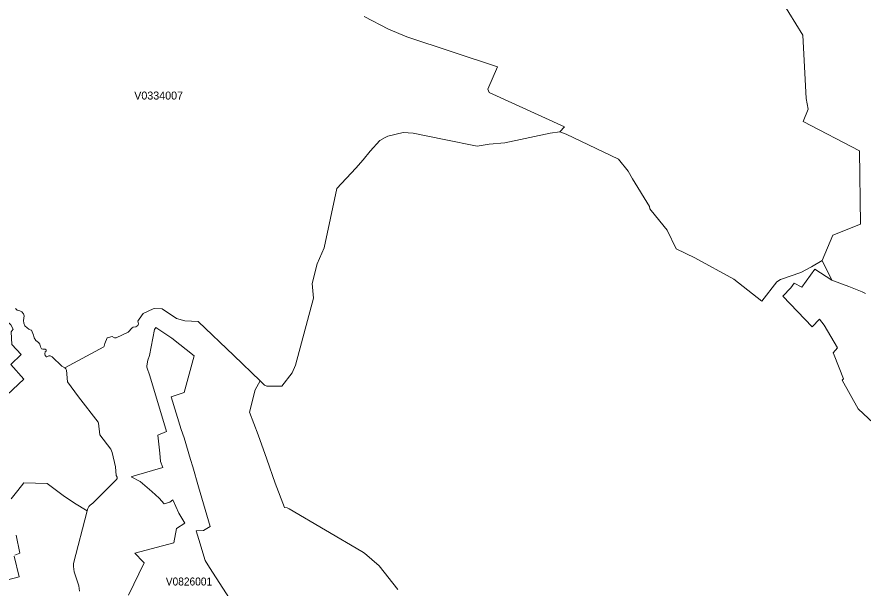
# Model space of a CAD drawing. Extents: x 369010 to 735936, y 6377141 to 6616555.
# Drawn here: x 496599 to 507175, y 6481500 to 6488642 of the extents above; entities that cross this region are included whole.
import ezdxf
from ezdxf.enums import TextEntityAlignment as Align

# ---------------------------------------------------------------- set-up
doc = ezdxf.new("R2010")
doc.units = 0
doc.header["$LTSCALE"] = 40
doc.layers.add('3', color=7, linetype='Continuous', lineweight=13)
doc.layers.add('4', color=7, linetype='Continuous')

msp = doc.modelspace()

# ---------------------------------------------------------------- linework, layer by layer
at = {"layer": '3'}
for points in [[(500939.73, 6488647.49), (501244.76, 6488488.27), (501470.34, 6488392.94), (502606.03, 6488019.07), (502486.53, 6487740.19), (502501.1, 6487698.15), (503442.81, 6487268.67), (503383.89, 6487205.95), (503463.34, 6487174.83), (504116.42, 6486865.17), (504237.4, 6486713.41), (504293.5, 6486617.08), (504504.19, 6486271.18), (504508.83, 6486242.88), (504524.38, 6486220.87), (504725.97, 6485976.58), (504840.83, 6485742.72), (505072.86, 6485629.19), (505559.11, 6485362.23), (505911.31, 6485086.17), (506096.67, 6485330.45), (506144.83, 6485358.26), (506397.72, 6485446.14), (506530.46, 6485516.81), (506663.36, 6485597.25), (506797.41, 6485912.04), (507142.82, 6486048.91), (507129.91, 6486969.11), (506425.69, 6487333.38), (506488.09, 6487488.96), (506465.74, 6487623.18), (506420.56, 6488414.79), (506158.9, 6488837.98)], [(506158.9, 6488837.98), (506420.56, 6488414.79), (506465.74, 6487623.18), (506488.09, 6487488.96), (506425.69, 6487333.38), (507129.91, 6486969.11), (507142.82, 6486048.91), (506797.41, 6485912.04), (506663.36, 6485597.25), (506663.36, 6485597.25), (506784.34, 6485351.8), (506919.39, 6485298.18), (506995.36, 6485270.38), (507162.52, 6485202.85), (507207.53, 6485185.31)], [(497773.81, 6484642.12), (497789.53, 6484644.94), (497816.51, 6484631.2), (497837.36, 6484630.21), (497991.11, 6484701.7), (498039.94, 6484754), (498053.18, 6484760.96), (498083.63, 6484768.24), (498098.36, 6484773.7), (498108.95, 6484782.47), (498116.23, 6484804.65), (498112.1, 6484821.03), (498111.27, 6484839.24), (498124.51, 6484862.41), (498175.15, 6484932.75), (498301.6, 6484992.83), (498320.63, 6484996.63), (498415.13, 6484990.67), (498594.37, 6484869.69), (498696.49, 6484843.71), (498862.66, 6484835.27), (499308.03, 6484408.43), (499639.7, 6484091.16), (499692.49, 6484039.03), (499720.96, 6484022.81), (499910.13, 6484022.97), (500037.07, 6484191.29), (500078.78, 6484287.78), (500305.85, 6485127.22), (500289.3, 6485307.12), (500353.35, 6485553.06), (500439.74, 6485752.99), (500598.46, 6486496.1), (500833.48, 6486750.48), (500928.48, 6486856.4), (501013.55, 6486964.64), (501136.68, 6487094.89), (501199.57, 6487131.97), (501236.31, 6487149.18), (501427.97, 6487194.86), (501552.59, 6487188.4), (501939.04, 6487109.13), (502350.65, 6487027.04), (502501.59, 6487049.21), (502695.56, 6487065.93), (503262.41, 6487187.08), (503383.89, 6487205.95), (503442.81, 6487268.67), (502501.1, 6487698.15), (502486.53, 6487740.19), (502606.03, 6488019.07), (501470.34, 6488392.94), (501244.76, 6488488.27), (500939.73, 6488647.49)], [(503383.89, 6487205.95), (503262.41, 6487187.08), (502695.56, 6487065.93), (502501.59, 6487049.21), (502350.65, 6487027.04), (501939.04, 6487109.13), (501552.59, 6487188.4), (501427.97, 6487194.86), (501236.31, 6487149.18), (501199.57, 6487131.97), (501136.68, 6487094.89), (501013.55, 6486964.64), (500928.48, 6486856.4), (500833.48, 6486750.48), (500598.46, 6486496.1), (500439.74, 6485752.99), (500353.35, 6485553.06), (500289.3, 6485307.12), (500305.85, 6485127.22), (500078.78, 6484287.78), (500037.07, 6484191.29), (499910.13, 6484022.97), (499720.96, 6484022.81), (499692.49, 6484039.03), (499639.7, 6484091.16), (499577.47, 6483979.28), (499507.13, 6483699.41), (499612.56, 6483415.57), (499720.46, 6483111.05), (499828.37, 6482810.82), (499943.23, 6482508.61), (499976.33, 6482501.83), (499999.83, 6482491.56), (500908.78, 6481959.63), (500944.53, 6481935.14), (501125.92, 6481778.57), (501357.96, 6481481.99)], [(507430.14, 6483445.03), (507115.68, 6483741.95), (506914.59, 6484098.94), (506932.47, 6484115.66), (506812.48, 6484413.73), (506802.71, 6484440.87), (506856.17, 6484503.76), (506689.34, 6484785.62), (506629.76, 6484862.91), (506538.57, 6484767.08), (506173.13, 6485151.38), (506272.77, 6485253.83), (506311.99, 6485311.09), (506410.47, 6485263.92), (506570.34, 6485486.36), (506784.34, 6485351.8), (506663.36, 6485597.25), (506663.36, 6485597.25), (506530.46, 6485516.81), (506397.72, 6485446.14), (506144.83, 6485358.26), (506096.67, 6485330.45), (505911.31, 6485086.17), (505559.11, 6485362.23), (505072.86, 6485629.19), (504840.83, 6485742.72), (504725.97, 6485976.58), (504524.38, 6486220.87), (504508.83, 6486242.88), (504504.19, 6486271.18), (504293.5, 6486617.08), (504237.4, 6486713.41), (504116.42, 6486865.17), (503463.34, 6487174.83), (503383.89, 6487205.95)], [(507207.53, 6485185.31), (507162.52, 6485202.85), (506995.36, 6485270.38), (506919.39, 6485298.18), (506784.34, 6485351.8), (506570.34, 6485486.36), (506410.47, 6485263.92), (506311.99, 6485311.09), (506272.77, 6485253.83), (506173.13, 6485151.38), (506538.57, 6484767.08), (506629.76, 6484862.91), (506689.34, 6484785.62), (506856.17, 6484503.76), (506802.71, 6484440.87), (506812.48, 6484413.73), (506932.47, 6484115.66), (506914.59, 6484098.94), (507115.68, 6483741.95), (507430.14, 6483445.03)], [(496526.57, 6482616.19), (496610.15, 6482720.13), (496683.96, 6482815.29), (496975.08, 6482807.18), (497175.01, 6482656.08), (497316.68, 6482560.58), (497474.91, 6482467.4), (497484.34, 6482497.36), (497498.41, 6482519.53), (497514.96, 6482537.08), (497547.73, 6482560.25), (497842.66, 6482857.49), (497852.42, 6482870.9), (497849.61, 6482887.12), (497838.52, 6482906.81), (497831.57, 6483017.21), (497787.54, 6483197.27), (497771.99, 6483236.99), (497635.61, 6483415.57), (497619.06, 6483560.22), (497614.92, 6483574.13), (497370.14, 6483893.05), (497232.44, 6484078.25), (497219.04, 6484226.71), (497211.75, 6484243.59), (497197.52, 6484255.34), (497158.63, 6484273.21), (497038.64, 6484393.21), (497014.14, 6484402.97), (496996.1, 6484402.47), (496974.42, 6484390.56), (496963.5, 6484393.04), (496958.7, 6484399.33), (496953.07, 6484410.09), (496948.6, 6484428.46), (496953.57, 6484452.29), (496962.17, 6484464.04), (496962.51, 6484479.27), (496953.07, 6484489.2), (496921.29, 6484489.2), (496904.58, 6484493.67), (496892.99, 6484516.34), (496885.71, 6484548.61), (496868.66, 6484569.8), (496835.07, 6484594.95), (496813.88, 6484629.05), (496806.27, 6484661.49), (496780.62, 6484723.22), (496765.39, 6484729.01), (496749.17, 6484737.62), (496728.65, 6484753.34), (496699.35, 6484781.15), (496686.28, 6484811.27), (496679.99, 6484845.03), (496687.77, 6484902.96), (496679.99, 6484929.44), (496659.47, 6484955.09), (496633.81, 6484967.17), (496603.69, 6484973.13), (496581.18, 6484994.65)], [(496581.18, 6484994.65), (496603.69, 6484973.13), (496633.81, 6484967.17), (496659.47, 6484955.09), (496679.99, 6484929.44), (496687.77, 6484902.96), (496679.99, 6484845.03), (496686.28, 6484811.27), (496699.35, 6484781.15), (496728.65, 6484753.34), (496749.17, 6484737.62), (496765.39, 6484729.01), (496780.62, 6484723.22), (496806.27, 6484661.49), (496813.88, 6484629.05), (496835.07, 6484594.95), (496868.66, 6484569.8), (496885.71, 6484548.61), (496892.99, 6484516.34), (496904.58, 6484493.67), (496921.29, 6484489.2), (496953.07, 6484489.2), (496962.51, 6484479.27), (496962.17, 6484464.04), (496953.57, 6484452.29), (496948.6, 6484428.46), (496953.07, 6484410.09), (496958.7, 6484399.33), (496963.5, 6484393.04), (496974.42, 6484390.56), (496996.1, 6484402.47), (497014.14, 6484402.97), (497038.64, 6484393.21), (497158.63, 6484273.21), (497197.52, 6484255.34), (497683.94, 6484514.69), (497690.23, 6484523.46), (497695.85, 6484560.36), (497727.13, 6484629.21), (497758.08, 6484635.5), (497773.81, 6484642.12)], [(501357.96, 6481481.99), (501125.92, 6481778.57), (500944.53, 6481935.14), (500908.78, 6481959.63), (499999.83, 6482491.56), (499976.33, 6482501.83), (499943.23, 6482508.61), (499828.37, 6482810.82), (499720.46, 6483111.05), (499612.56, 6483415.57), (499507.13, 6483699.41), (499577.47, 6483979.28), (499639.7, 6484091.16), (499308.03, 6484408.43), (498862.66, 6484835.27), (498696.49, 6484843.71), (498594.37, 6484869.69), (498415.13, 6484990.67), (498320.63, 6484996.63), (498301.6, 6484992.83), (498175.15, 6484932.75), (498124.51, 6484862.41), (498111.27, 6484839.24), (498112.1, 6484821.03), (498116.23, 6484804.65), (498108.95, 6484782.47), (498098.36, 6484773.7), (498083.63, 6484768.24), (498053.18, 6484760.96), (498039.94, 6484754), (497991.11, 6484701.7), (497837.36, 6484630.21), (497816.51, 6484631.2), (497789.53, 6484644.94), (497773.81, 6484642.12), (497758.08, 6484635.5), (497727.13, 6484629.21), (497695.85, 6484560.36), (497690.23, 6484523.46), (497683.94, 6484514.69), (497197.52, 6484255.34)], [(497991.28, 6481412.64), (498187.9, 6481813.99), (498175.32, 6481829.71), (498071.38, 6481937.62), (498558.46, 6482065.72), (498591.73, 6482244.47), (498697.65, 6482313.48), (498623.5, 6482437.28), (498547.04, 6482602.12), (498510.63, 6482573.99), (498441.12, 6482553.13), (498377.23, 6482624.63), (498285.38, 6482706.39), (498137.42, 6482833.99), (498025.04, 6482890.26), (498065.92, 6482904.33), (498420.76, 6483007.27), (498393.95, 6483081.26), (498384.02, 6483186.68), (498360.52, 6483413.09), (498467.76, 6483457.78), (498259.56, 6484152.07), (498224.31, 6484264.44), (498221.83, 6484280.99), (498236.55, 6484348.68), (498257.08, 6484406.94), (498319.97, 6484734.31), (498335.86, 6484758.64), (498535.29, 6484626.9), (498812.34, 6484405.62), (498689.54, 6483946.84), (498527.51, 6483893.38), (498653.62, 6483483.43), (498687.39, 6483379.33), (498768.65, 6483108.73), (498795.46, 6483014.23), (498868.45, 6482767.46), (499013.76, 6482271.11), (498930.84, 6482219.31), (498840.48, 6482216.33), (498872.42, 6482107.1), (498952.53, 6481843.62), (499006.15, 6481759.37), (499424.05, 6481112.09)], [(499424.05, 6481112.09), (499006.15, 6481759.37), (498952.53, 6481843.62), (498872.42, 6482107.1), (498840.48, 6482216.33), (498930.84, 6482219.31), (499013.76, 6482271.11), (498868.45, 6482767.46), (498795.46, 6483014.23), (498768.65, 6483108.73), (498687.39, 6483379.33), (498653.62, 6483483.43), (498527.51, 6483893.38), (498689.54, 6483946.84), (498812.34, 6484405.62), (498535.29, 6484626.9), (498335.86, 6484758.64), (498319.97, 6484734.31), (498257.08, 6484406.94), (498236.55, 6484348.68), (498221.83, 6484280.99), (498224.31, 6484264.44), (498259.56, 6484152.07), (498467.76, 6483457.78), (498360.52, 6483413.09), (498384.02, 6483186.68), (498393.95, 6483081.26), (498420.76, 6483007.27), (498065.92, 6482904.33), (498025.04, 6482890.26), (498137.42, 6482833.99), (498285.38, 6482706.39), (498377.23, 6482624.63), (498441.12, 6482553.13), (498510.63, 6482573.99), (498547.04, 6482602.12), (498623.5, 6482437.28), (498697.65, 6482313.48), (498591.73, 6482244.47), (498558.46, 6482065.72), (498071.38, 6481937.62), (498175.32, 6481829.71), (498187.9, 6481813.99), (497991.28, 6481412.64)], [(496533.19, 6484545.8), (496651.19, 6484421.34), (496520.61, 6484296.88), (496683.47, 6484110.69), (496476.09, 6483916.55)], [(497197.52, 6484255.34), (497211.75, 6484243.59), (497219.04, 6484226.71), (497232.44, 6484078.25), (497370.14, 6483893.05), (497614.92, 6483574.13), (497619.06, 6483560.22), (497635.61, 6483415.57), (497771.99, 6483236.99), (497787.54, 6483197.27), (497831.57, 6483017.21), (497838.52, 6482906.81), (497849.61, 6482887.12), (497852.42, 6482870.9), (497842.66, 6482857.49), (497547.73, 6482560.25), (497514.96, 6482537.08), (497498.41, 6482519.53), (497484.34, 6482497.36), (497474.91, 6482467.4), (497307.75, 6481808.86), (497304.6, 6481770.46), (497314.2, 6481703.77), (497371.8, 6481527.34), (497382.39, 6481460.31)], [(497382.39, 6481460.31), (497371.8, 6481527.34), (497314.2, 6481703.77), (497304.6, 6481770.46), (497307.75, 6481808.86), (497474.91, 6482467.4), (497316.68, 6482560.58), (497175.01, 6482656.08), (496975.08, 6482807.18), (496683.96, 6482815.29), (496610.15, 6482720.13), (496526.57, 6482616.19)], [(496571.09, 6481912.8), (496636.79, 6481936.46), (496587.31, 6482160.72)], [(496587.31, 6482160.72), (496636.79, 6481936.46), (496571.09, 6481912.8)], [(496307.61, 6481558.62), (496627.19, 6481642.2), (496565.3, 6481898.73)], [(496565.3, 6481898.73), (496627.19, 6481642.2), (496307.61, 6481558.62)]]:
    msp.add_lwpolyline(points, dxfattribs=at)
msp.add_lwpolyline([(496476.09, 6483916.55), (496683.47, 6484110.69), (496520.61, 6484296.88), (496651.19, 6484421.34), (496533.19, 6484545.8), (496526.57, 6484705.51), (496551.39, 6484738.61), (496521.44, 6484792.24), (496325.31, 6484966.51), (496148.23, 6485137.15), (495743.4, 6484734.14), (496034.36, 6484438.06)], close=True, dxfattribs=at)

# ---------------------------------------------------------------- texts
at = {"layer": '4'}
msp.add_text('V0334007', height=100, dxfattribs=at).set_placement((498369.87, 6487608.49), align=Align.CENTER)
at = {"layer": '4', "width": 0.95}
msp.add_text('V0826001', height=100, dxfattribs=at).set_placement((498749.08, 6481532.55), align=Align.CENTER)

doc.saveas('drawing.dxf')
